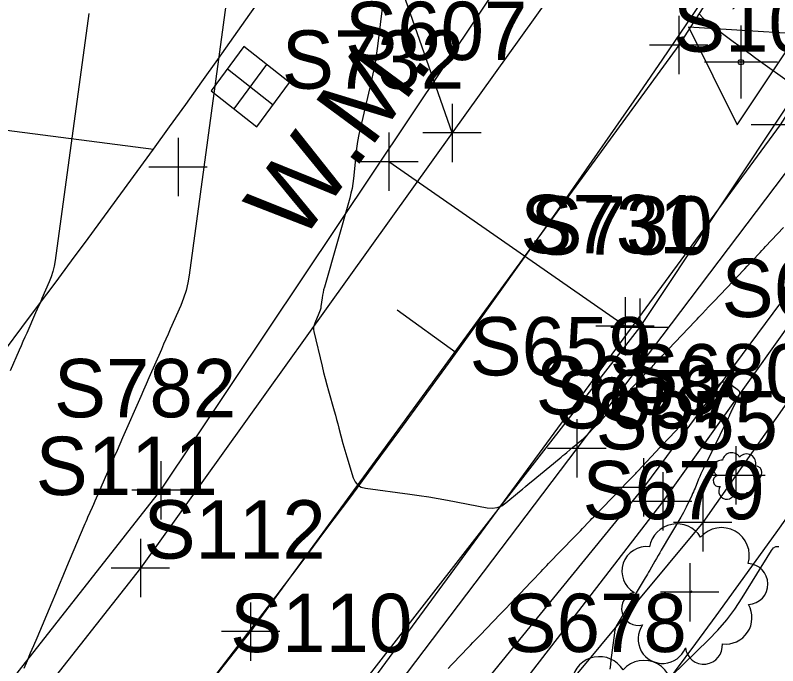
# Model space of a CAD drawing. Extents: x 816928 to 825690, y 436959 to 448212.
# Drawn here: x 819283.1 to 819335.4, y 445627.4 to 445672 of the extents above; entities that cross this region are included whole.
import ezdxf

# ---------------------------------------------------------------- set-up
doc = ezdxf.new("R2010")
doc.units = 0
for name, color, linetype in [('SURVEY - CENTERLINE - Preliminary', 7, 'Continuous'), ('SURVEY - CENTERLINE - Preliminary - Development', 7, 'Continuous'), ('SURVEY - CENTERLINE - Preliminary Text', 7, 'Continuous'), ('SURVEY - CONTOURS - Intermediate with optional Text', 7, 'Continuous'), ('SURVEY - DRAINAGE - Area Shapes', 7, 'Continuous'), ('SURVEY - DTM - Breaklines', 7, 'Continuous'), ('SURVEY - DTM - Breaklines - Points - Locators', 7, 'Continuous'), ('SURVEY - DTM - Breaklines - Points - Numbers', 7, 'Continuous'), ('SURVEY - PROPERTY - Parcels', 7, 'Continuous'), ('SURVEY - PROPERTY - ROW Lines', 7, 'Continuous'), ('SURVEY - PROPERTY - ROW Lines - Points - Locators', 7, 'Continuous'), ('SURVEY - PROPERTY - ROW Lines Text', 7, 'Continuous'), ('SURVEY - TRANSPORTATION - Features', 7, 'Continuous'), ('SURVEY - TRANSPORTATION - Features - Points - Locators', 7, 'Continuous'), ('SURVEY - TRANSPORTATION - Features - Points - Numbers', 7, 'Continuous'), ('SURVEY - TRANSPORTATION - Roads', 7, 'Continuous'), ('SURVEY - TRANSPORTATION - Roads - Points - Locators', 7, 'Continuous'), ('SURVEY - TRANSPORTATION - Roads - Points - Numbers', 7, 'Continuous'), ('SURVEY - UTILITIES - Gas - Points - Locators', 7, 'Continuous'), ('SURVEY - UTILITIES - Gas - Points - Numbers', 7, 'Continuous'), ('SURVEY - UTILITIES - Gas with Text', 7, 'Continuous'), ('SURVEY - UTILITIES - Water - Points - Locators', 7, 'Continuous'), ('SURVEY - UTILITIES - Water - Points - Numbers', 7, 'Continuous'), ('SURVEY - UTILITIES - Water with Text', 7, 'Continuous'), ('SURVEY - VEGETATION - Features - Points - Locators', 7, 'Continuous'), ('SURVEY - VEGETATION - Features - Points - Numbers', 7, 'Continuous'), ('SURVEY - VEGETATION - Features with Text', 7, 'Continuous')]:
    doc.layers.add(name, color=color, linetype=linetype)

msp = doc.modelspace()

# ---------------------------------------------------------------- linework, layer by layer
at = {"layer": 'SURVEY - CENTERLINE - Preliminary'}
msp.add_arc((818575.983, 446182.091), 910, 320.141729, 331.568854, dxfattribs=at)
msp.add_arc((818575.983, 446182.091), 910, 320.141729, 331.568854, dxfattribs=at)
at = {"layer": 'SURVEY - CENTERLINE - Preliminary - Development'}
for p, q in [((819332.88, 445671.272), (819332.88, 445666.272)), ((819335.38, 445668.772), (819330.38, 445668.772))]:
    msp.add_line(p, q, dxfattribs=at)
at = {"layer": 'SURVEY - CENTERLINE - Preliminary Text'}
for p, q in [((819329.286, 445671.173), (819332.624, 445664.457)), ((819329.286, 445671.173), (819336.775, 445670.708)), ((819332.624, 445664.457), (819336.775, 445670.708)), ((819332.624, 445664.457), (819332.624, 445664.457)), ((819313.373, 445648.841), (819309.322, 445651.771))]:
    msp.add_line(p, q, dxfattribs=at)
msp.add_circle((819332.882, 445668.763), 0.181, dxfattribs=at)
msp.add_circle((819332.882, 445668.763), 0.181, dxfattribs=at)
at = {"layer": 'SURVEY - CONTOURS - Intermediate with optional Text'}
for points in [[(819298.4, 445678.735), (819295.066, 445654.162), (819294.975, 445653.629), (819294.848, 445653.106), (819294.684, 445652.594), (819294.484, 445652.092), (819293.771, 445650.468), (819293.618, 445650.12), (819293.465, 445649.772), (819293.313, 445649.424), (819293.16, 445649.076), (819292.299, 445647.115), (819292.114, 445646.695), (819291.93, 445646.275), (819291.745, 445645.855), (819291.56, 445645.434), (819290.682, 445643.435), (819290.494, 445643.006), (819290.306, 445642.578), (819290.118, 445642.149), (819289.93, 445641.721), (819288.772, 445639.084), (819288.68, 445638.874), (819288.587, 445638.664), (819288.495, 445638.454), (819288.403, 445638.244), (819288.102, 445637.558), (819288.038, 445637.411), (819287.974, 445637.263), (819287.911, 445637.116), (819287.848, 445636.968), (819286.658, 445634.143), (819286.403, 445633.538), (819286.148, 445632.933), (819285.893, 445632.328), (819285.638, 445631.722), (819284.613, 445629.287), (819284.393, 445628.766), (819284.173, 445628.244), (819283.953, 445627.722), (819283.733, 445627.2)], [(819308.327, 445672.839), (819307.971, 445669.856), (819307.886, 445669.219), (819307.782, 445668.584), (819307.661, 445667.953), (819307.521, 445667.325), (819306.798, 445664.282), (819306.694, 445663.806), (819306.606, 445663.328), (819306.533, 445662.847), (819306.478, 445662.364), (819306.322, 445660.779), (819306.281, 445660.441), (819306.225, 445660.106), (819306.154, 445659.774), (819306.068, 445659.444), (819304.328, 445653.335), (819304.281, 445653.158), (819304.24, 445652.98), (819304.206, 445652.8), (819304.178, 445652.619), (819304.098, 445652.024), (819304.076, 445651.898), (819304.046, 445651.775), (819304.007, 445651.653), (819303.96, 445651.535), (819303.672, 445650.878), (819303.622, 445650.737), (819303.596, 445650.593), (819303.595, 445650.447), (819303.618, 445650.298), (819304.174, 445647.922), (819304.276, 445647.498), (819304.383, 445647.075), (819304.496, 445646.653), (819304.614, 445646.232), (819305.007, 445644.861), (819305.09, 445644.567), (819305.172, 445644.273), (819305.251, 445643.978), (819305.328, 445643.682), (819305.602, 445642.616), (819305.662, 445642.388), (819305.725, 445642.161), (819305.791, 445641.935), (819305.86, 445641.71), (819306.31, 445640.265), (819306.435, 445639.988), (819306.616, 445639.779), (819306.853, 445639.636), (819307.146, 445639.559), (819310.185, 445639.152), (819310.836, 445639.06), (819311.485, 445638.959), (819312.132, 445638.85), (819312.779, 445638.732), (819315.478, 445638.22), (819315.833, 445638.189), (819316.168, 445638.235), (819316.483, 445638.358), (819316.778, 445638.558), (819317.71, 445639.336), (819317.909, 445639.502), (819318.109, 445639.669), (819318.309, 445639.835), (819318.51, 445640.001), (819320.422, 445641.582), (819320.552, 445641.689), (819320.682, 445641.797), (819320.811, 445641.904), (819320.941, 445642.012), (819321.365, 445642.364), (819321.455, 445642.439), (819321.546, 445642.515), (819321.637, 445642.59), (819321.728, 445642.665), (819322.086, 445642.963), (819322.161, 445643.028), (819322.235, 445643.094), (819322.307, 445643.164), (819322.376, 445643.235), (819323.743, 445644.672), (819323.758, 445644.688), (819323.774, 445644.705), (819323.789, 445644.721), (819323.805, 445644.738), (819323.855, 445644.791), (819323.866, 445644.803), (819323.877, 445644.814), (819323.888, 445644.826), (819323.899, 445644.837), (819326.715, 445647.802), (819326.79, 445647.881), (819326.865, 445647.961), (819326.94, 445648.04), (819327.015, 445648.12), (819327.259, 445648.38), (819327.312, 445648.435), (819327.364, 445648.491), (819327.417, 445648.546), (819327.469, 445648.602), (819329.753, 445651.009), (819329.88, 445651.142), (819330.006, 445651.276), (819330.132, 445651.41), (819330.258, 445651.544), (819330.67, 445651.983), (819330.758, 445652.077), (819330.847, 445652.171), (819330.935, 445652.265), (819331.024, 445652.358), (819332.783, 445654.215), (819332.962, 445654.403), (819333.14, 445654.592), (819333.318, 445654.781), (819333.496, 445654.971), (819334.076, 445655.59), (819334.2, 445655.722), (819334.325, 445655.855), (819334.45, 445655.987), (819334.575, 445656.119), (819335.806, 445657.42)], [(819288.179, 445672.101), (819285.881, 445655.16), (819285.816, 445654.785), (819285.727, 445654.417), (819285.611, 445654.056), (819285.47, 445653.702), (819284.968, 445652.559), (819284.861, 445652.314), (819284.753, 445652.069), (819284.646, 445651.824), (819284.538, 445651.579), (819283.932, 445650.198), (819283.802, 445649.903), (819283.672, 445649.607), (819283.542, 445649.311), (819283.412, 445649.015), (819282.794, 445647.607)], [(819330.044, 445672.062), (819330.263, 445671.789), (819330.533, 445671.55), (819332.347, 445670.189), (819332.737, 445669.898), (819333.128, 445669.61), (819333.52, 445669.323), (819333.914, 445669.039), (819336.529, 445667.162)], [(819312.806, 445627.202), (819313.048, 445627.456), (819313.291, 445627.71), (819313.535, 445627.962), (819314.342, 445628.8), (819314.515, 445628.979), (819314.688, 445629.159), (819314.86, 445629.339), (819315.032, 445629.52), (819315.874, 445630.405), (819316.055, 445630.595), (819316.236, 445630.784), (819316.417, 445630.973), (819316.599, 445631.162), (819317.84, 445632.447), (819318.026, 445632.639), (819318.212, 445632.833), (819318.397, 445633.026), (819318.582, 445633.22), (819319.185, 445633.853), (819319.315, 445633.989), (819319.444, 445634.124), (819319.574, 445634.259), (819319.704, 445634.394), (819321.458, 445636.207), (819321.599, 445636.353), (819321.739, 445636.499), (819321.879, 445636.645), (819322.019, 445636.792), (819322.476, 445637.27), (819322.574, 445637.373), (819322.672, 445637.475), (819322.77, 445637.577), (819322.869, 445637.679), (819325.134, 445640.019), (819325.202, 445640.089), (819325.269, 445640.159), (819325.337, 445640.229), (819325.404, 445640.3), (819325.623, 445640.531), (819325.67, 445640.58), (819325.717, 445640.63), (819325.764, 445640.679), (819325.811, 445640.729), (819327.348, 445642.364), (819327.411, 445642.431), (819327.474, 445642.497), (819327.537, 445642.564), (819327.6, 445642.63), (819327.806, 445642.847), (819327.85, 445642.894), (819327.894, 445642.94), (819327.938, 445642.987), (819327.982, 445643.033), (819330.925, 445646.166), (819330.934, 445646.177), (819330.944, 445646.187), (819330.954, 445646.198), (819330.964, 445646.208), (819330.996, 445646.243), (819331.003, 445646.25), (819331.01, 445646.257), (819331.017, 445646.264), (819331.024, 445646.272), (819331.51, 445646.79), (819331.552, 445646.826), (819331.598, 445646.849), (819331.648, 445646.861), (819331.703, 445646.86), (819331.888, 445646.837), (819331.927, 445646.83), (819331.965, 445646.818), (819332, 445646.802), (819332.034, 445646.781), (819332.632, 445646.357), (819332.736, 445646.26), (819332.789, 445646.151), (819332.793, 445646.029), (819332.746, 445645.895), (819332.317, 445645.053), (819332.284, 445644.986), (819332.252, 445644.918), (819332.22, 445644.85), (819332.19, 445644.782), (819332.092, 445644.557), (819332.071, 445644.509), (819332.049, 445644.462), (819332.027, 445644.414), (819332.004, 445644.367), (819330.311, 445640.905), (819330.225, 445640.725), (819330.142, 445640.544), (819330.062, 445640.361), (819329.985, 445640.177), (819329.738, 445639.574), (819329.684, 445639.445), (819329.629, 445639.317), (819329.571, 445639.19), (819329.512, 445639.063), (819329.127, 445638.251), (819329.042, 445638.078), (819328.954, 445637.907), (819328.861, 445637.738), (819328.765, 445637.572), (819327.427, 445635.321), (819327.316, 445635.133), (819327.205, 445634.944), (819327.096, 445634.754), (819326.987, 445634.564), (819326.633, 445633.943), (819326.557, 445633.81), (819326.48, 445633.678), (819326.402, 445633.546), (819326.324, 445633.415), (819324.327, 445630.105), (819324.305, 445630.064), (819324.286, 445630.021), (819324.271, 445629.977), (819324.26, 445629.932), (819324.23, 445629.782), (819324.224, 445629.749), (819324.218, 445629.717), (819324.213, 445629.685), (819324.209, 445629.652), (819324.018, 445628.127), (819323.977, 445627.801), (819323.935, 445627.474), (819323.893, 445627.148)], [(819325.644, 445624.272), (819330.668, 445629.172), (819331.311, 445629.839), (819331.909, 445630.541), (819332.463, 445631.279), (819332.972, 445632.052), (819334.972, 445635.302), (819335.118, 445635.478), (819335.286, 445635.565), (819335.475, 445635.561)]]:
    msp.add_lwpolyline(points, dxfattribs=at)
at = {"layer": 'SURVEY - DRAINAGE - Area Shapes'}
msp.add_arc((818575.983, 446182.091), 910, 320.141729, 331.568854, dxfattribs=at)
at = {"layer": 'SURVEY - DTM - Breaklines'}
for points in [[(819380.404, 445755.141), (819355.578, 445711.888), (819328.616, 445669.931), (819299.268, 445629.736), (819268.215, 445590.476), (819237.204, 445551.148), (819207.272, 445511.316), (819178.097, 445471.355), (819148.961, 445430.516), (819120.831, 445389.41), (819092.595, 445348.525), (819063.764, 445307.701), (819034.576, 445266.965), (819005.716, 445226.512), (818977.706, 445187.397)], [(819357.378, 445679.754), (819356.598, 445680.143), (819352.67, 445681.925), (819350.763, 445680.796), (819321.635, 445642.292), (819294.301, 445606.203), (819294.03, 445603.363), (819296.228, 445600.641), (819296.679, 445600.246)], [(819357.378, 445679.754), (819357.973, 445678.074), (819357.883, 445676.547), (819330.262, 445637.219), (819299.734, 445600.508), (819298.271, 445600.008), (819296.679, 445600.246)], [(819354.825, 445678.21), (819326.203, 445639.611), (819297.077, 445603.904)], [(819355.259, 445677.522), (819327.525, 445638.659), (819299.303, 445602.082)]]:
    msp.add_lwpolyline(points, dxfattribs=at)
at = {"layer": 'SURVEY - DTM - Breaklines - Points - Locators'}
for p, q in [((819328.616, 445671.931), (819328.616, 445667.931)), ((819330.616, 445669.931), (819326.616, 445669.931)), ((819321.635, 445644.292), (819321.635, 445640.292)), ((819323.635, 445642.292), (819319.635, 445642.292)), ((819326.203, 445641.611), (819326.203, 445637.611)), ((819327.525, 445640.659), (819327.525, 445636.659)), ((819328.203, 445639.611), (819324.203, 445639.611)), ((819330.262, 445639.219), (819330.262, 445635.219)), ((819329.525, 445638.659), (819325.525, 445638.659)), ((819332.262, 445637.219), (819328.262, 445637.219)), ((819299.268, 445631.736), (819299.268, 445627.736)), ((819301.268, 445629.736), (819297.268, 445629.736))]:
    msp.add_line(p, q, dxfattribs=at)
at = {"layer": 'SURVEY - PROPERTY - Parcels'}
for radius, end in [(885, 328.00107), (935, 329.321022)]:
    msp.add_arc((818575.983, 446182.091), radius, 320.141729, end, dxfattribs=at)
at = {"layer": 'SURVEY - PROPERTY - ROW Lines'}
for radius, end in [(885, 328.00107), (885, 328.00107), (935, 329.321022), (935, 329.321022)]:
    msp.add_arc((818575.983, 446182.091), radius, 320.141729, end, dxfattribs=at)
at = {"layer": 'SURVEY - PROPERTY - ROW Lines - Points - Locators'}
for p, q in [((819294.3, 445663.57), (819294.3, 445659.57)), ((819296.3, 445661.57), (819292.3, 445661.57))]:
    msp.add_line(p, q, dxfattribs=at)
at = {"layer": 'SURVEY - PROPERTY - ROW Lines Text'}
msp.add_lwpolyline([(819281.825, 445664.201), (819292.611, 445662.794)], dxfattribs=at)
at = {"layer": 'SURVEY - TRANSPORTATION - Features'}
msp.add_lwpolyline([(819313.086, 445663.907), (819309.11, 445675.289), (819293.814, 445686.984), (819264.442, 445697.087), (819217.749, 445705.074), (819169.612, 445705.715), (819111.656, 445699.017)], dxfattribs=at)
at = {"layer": 'SURVEY - TRANSPORTATION - Features - Points - Locators'}
for p, q in [((819313.086, 445665.907), (819313.086, 445661.907)), ((819315.086, 445663.907), (819311.086, 445663.907))]:
    msp.add_line(p, q, dxfattribs=at)
at = {"layer": 'SURVEY - TRANSPORTATION - Roads'}
for points in [[(819372.417, 445760.729), (819347.536, 445716.465), (819327.358, 445684.931), (819320.732, 445674.576), (819313.086, 445663.907), (819291.72, 445634.092), (819261.573, 445595.794), (819230.52, 445556.026), (819202.59, 445519.473), (819200.025, 445516.115), (819183.78, 445493.817), (819171.491, 445476.948), (819142.501, 445435.003), (819121.554, 445405.003), (819114.313, 445394.631), (819108.813, 445386.861), (819085.629, 445354.103), (819056.538, 445311.65), (819028.029, 445272.038), (818998.985, 445231.035), (818970.783, 445191.785), (818984.089, 445181.723)], [(819389.734, 445754.855), (819362.957, 445707.555), (819358.085, 445699.888), (819346.624, 445681.852), (819335.583, 445664.476), (819305.378, 445623.327), (819290.371, 445604.569), (819280.694, 445592.472), (819274.745, 445585.035), (819271.707, 445581.193), (819243.267, 445545.212), (819213.411, 445505.8), (819184.164, 445465.705), (819155.799, 445425.75), (819127.747, 445384.791), (819108.123, 445356.526), (819098.861, 445343.186), (819090.273, 445331.1), (819070.114, 445302.733), (819042.351, 445263.277), (819039.074, 445258.681), (819026.695, 445241.322), (819012.76, 445221.779), (818984.089, 445181.723)]]:
    msp.add_lwpolyline(points, dxfattribs=at)
at = {"layer": 'SURVEY - TRANSPORTATION - Roads - Points - Locators'}
for p, q in [((819337.583, 445664.476), (819333.583, 445664.476)), ((819291.72, 445636.092), (819291.72, 445632.092)), ((819293.72, 445634.092), (819289.72, 445634.092))]:
    msp.add_line(p, q, dxfattribs=at)
at = {"layer": 'SURVEY - UTILITIES - Gas - Points - Locators'}
for p, q in [((819293.129, 445641.42), (819293.129, 445637.42)), ((819295.129, 445639.42), (819291.129, 445639.42))]:
    msp.add_line(p, q, dxfattribs=at)
at = {"layer": 'SURVEY - UTILITIES - Gas with Text'}
msp.add_lwpolyline([(818968.105, 445195.328), (818969.738, 445197.267), (819012.001, 445253.658), (819064.107, 445326.037), (819122.078, 445408.8), (819183.152, 445497.068), (819237.635, 445568.809), (819293.129, 445639.42), (819349.073, 445723.122), (819383.091, 445785.202)], dxfattribs=at)
at = {"layer": 'SURVEY - UTILITIES - Water - Points - Locators'}
for p, q in [((819300.369, 445668.596), (819298.13, 445665.562)), ((819297.684, 445668.312), (819300.815, 445665.847)), ((819308.751, 445663.941), (819308.751, 445659.941)), ((819310.751, 445661.941), (819306.751, 445661.941)), ((819324.942, 445652.665), (819324.942, 445648.665)), ((819325.961, 445652.567), (819325.961, 445648.567)), ((819326.942, 445650.665), (819322.942, 445650.665)), ((819327.961, 445650.567), (819323.961, 445650.567))]:
    msp.add_line(p, q, dxfattribs=at)
at = {"layer": 'SURVEY - UTILITIES - Water with Text'}
for p, q in [((819299.25, 445667.079), (819299.25, 445667.079)), ((819324.942, 445650.665), (819308.751, 445661.941))]:
    msp.add_line(p, q, dxfattribs=at)
for points in [[(818803.235, 444799.745), (818822.09, 444847.157), (818840.807, 444894.989), (818859.419, 444943.113), (818878.417, 444989.731), (818897.247, 445035.659), (818918.394, 445078.737), (818943.016, 445121.017), (818943.424, 445156.253), (818947.564, 445166.115), (818971.795, 445201.192), (819041.117, 445261.897), (819085.564, 445324.056), (819114.437, 445364.745), (819142.589, 445406.123), (819261.281, 445567.542), (819325.961, 445650.567), (819357.336, 445697.813), (819381.766, 445739.87), (819404.905, 445782.998)], [(819296.565, 445666.795), (819299.696, 445664.33), (819301.934, 445667.364), (819298.803, 445669.829), (819296.565, 445666.795)]]:
    msp.add_lwpolyline(points, dxfattribs=at)
at = {"layer": 'SURVEY - VEGETATION - Features - Points - Locators'}
for p, q in [((819332.54, 445642.436), (819332.54, 445638.436)), ((819334.54, 445640.436), (819330.54, 445640.436)), ((819329.378, 445634.43), (819329.378, 445630.43)), ((819331.378, 445632.43), (819327.378, 445632.43))]:
    msp.add_line(p, q, dxfattribs=at)
at = {"layer": 'SURVEY - VEGETATION - Features with Text'}
for centre, radius in [((819332.566, 445640.446), 0.0196), ((819329.456, 445632.461), 0.0587)]:
    msp.add_circle(centre, radius, dxfattribs=at)
for centre, radius, start, end in [((819332.246, 445641.357), 0.639, 31.9683, 169.4925), ((819333.265, 445641.277), 0.635, 342.8641, 138.7026), ((819331.55, 445640.917), 0.561, 82.9155, 239.7044), ((819333.856, 445640.622), 0.468, 273.117, 88.1173), ((819331.367, 445640.061), 0.385, 105.0317, 283.7773), ((819331.917, 445639.367), 0.56, 145.0523, 338.472), ((819333.358, 445639.854), 0.603, 262.9581, 29.8037), ((819332.86, 445639.219), 0.426, 187.671, 4.9902), ((819328.497, 445635.195), 1.917, 31.9683, 169.4925), ((819331.553, 445634.953), 1.904, 342.8641, 138.7026), ((819326.409, 445633.875), 1.682, 82.9155, 239.7044), ((819333.327, 445632.989), 1.404, 273.117, 88.1173), ((819325.86, 445631.308), 1.155, 105.0317, 283.7773), ((819331.833, 445630.687), 1.81, 262.9581, 29.8037), ((819327.511, 445629.225), 1.679, 145.0523, 338.472), ((819330.338, 445628.78), 1.277, 187.671, 4.9902), ((819323.183, 445626.098), 1.917, 31.9683, 169.4925), ((819326.239, 445625.856), 1.904, 342.8641, 138.7026)]:
    msp.add_arc(centre, radius, start, end, dxfattribs=at)

# ---------------------------------------------------------------- texts
at = {"layer": 'SURVEY - DTM - Breaklines - Points - Numbers'}
for s, p in [('S659', (819314.283, 445647.292)), ('S658', (819318.82, 445644.611)), ('S657', (819320.189, 445643.659)), ('S655', (819322.926, 445642.219)), ('S112', (819291.932, 445634.736))]:
    msp.add_text(s, height=4, dxfattribs=at).set_placement(p)
at = {"layer": 'SURVEY - TRANSPORTATION - Features - Points - Numbers'}
msp.add_text('S607', height=4, dxfattribs=at).set_placement((819305.75, 445668.907))
at = {"layer": 'SURVEY - TRANSPORTATION - Roads - Points - Numbers'}
for s, p in [('S109', (819328.231, 445669.476)), ('S111', (819284.541, 445639.092)), ('S110', (819297.869, 445628.327))]:
    msp.add_text(s, height=4, dxfattribs=at).set_placement(p)
at = {"layer": 'SURVEY - UTILITIES - Gas - Points - Numbers'}
msp.add_text('S782', height=4, dxfattribs=at).set_placement((819285.793, 445644.42))
at = {"layer": 'SURVEY - UTILITIES - Water - Points - Numbers'}
for s, p in [('S732', (819301.415, 445666.941)), ('S731', (819317.764, 445655.665)), ('S730', (819318.452, 445655.567))]:
    msp.add_text(s, height=4, dxfattribs=at).set_placement(p)
at = {"layer": 'SURVEY - UTILITIES - Water with Text'}
msp.add_text('W.M.', height=4.9807, rotation=53.5845, dxfattribs=at).set_placement((819302.645, 445656.253))
at = {"layer": 'SURVEY - VEGETATION - Features - Points - Numbers'}
for s, p in [('S681', (819331.556, 445651.289)), ('S680', (819325.031, 445645.436)), ('S679', (819322.026, 445637.43)), ('S678', (819316.68, 445628.333))]:
    msp.add_text(s, height=4, dxfattribs=at).set_placement(p)

doc.saveas('drawing.dxf')
